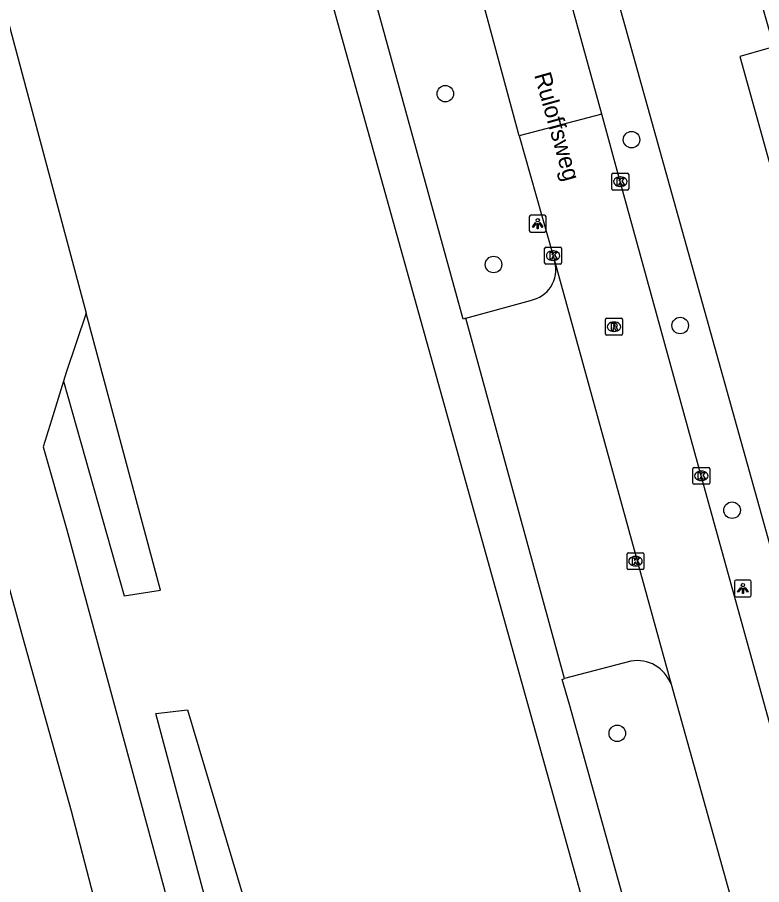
# Model space of a CAD drawing. Extents: x 159053 to 160041, y 380450 to 381422.
# Drawn here: x 159133.1 to 159177.2, y 380913.3 to 380964.7 of the extents above; entities that cross this region are included whole.
import ezdxf

# ---------------------------------------------------------------- set-up
doc = ezdxf.new("R2010")
doc.units = 0
for name, color, linetype in [('IMGEO_Boom', 7, 'Continuous'), ('IMGEO_Groenvoorziening', 7, 'Continuous'), ('IMGEO_Kolk', 7, 'Continuous'), ('IMGEO_Lichtpunt', 7, 'Continuous'), ('IMGEO_Openbare_ruimte_label', 7, 'Continuous'), ('IMGEO_Pand', 7, 'Continuous'), ('IMGEO_Parkeervlak_open', 7, 'Continuous'), ('IMGEO_Rietland', 7, 'Continuous'), ('IMGEO_Rijbaan_lokaal_open', 7, 'Continuous'), ('IMGEO_Rioolput', 7, 'Continuous'), ('IMGEO_Voetpad_open', 7, 'Continuous'), ('IMGEO_Waterloop', 7, 'Continuous')]:
    doc.layers.add(name, color=color, linetype=linetype)

msp = doc.modelspace()

# ---------------------------------------------------------------- linework, layer by layer
at = {"layer": 'IMGEO_Boom'}
for centre in [(159158.461, 380960.172), (159169.489, 380957.448), (159161.318, 380950.056), (159172.37, 380946.442), (159175.442, 380935.501), (159168.643, 380922.284)]:
    msp.add_circle(centre, 0.489, dxfattribs=at)
at = {"layer": 'IMGEO_Groenvoorziening'}
for points in [[(159131.251, 380969.34), (159137.203, 380947.169)], [(159135.853, 380943.146), (159135.135, 380940.832), (159134.646, 380939.256), (159136.059, 380934.341), (159141.766, 380913.224), (159146.16, 380896.565), (159152.113, 380875.025), (159155.818, 380861.582), (159157.195, 380860.696), (159157.498, 380859.612), (159157.537, 380857.969), (159157.168, 380856.895), (159156.422, 380855.947), (159156.475, 380855.762)]]:
    msp.add_lwpolyline(points, dxfattribs=at)
at = {"layer": 'IMGEO_Kolk'}
for p, q in [((159168.319, 380954.539), (159168.319, 380955.391)), ((159168.394, 380955.465), (159169.246, 380955.465)), ((159169.32, 380955.391), (159169.32, 380954.539)), ((159168.807, 380955.245), (159168.832, 380955.245)), ((159169.246, 380954.465), (159168.394, 380954.465)), ((159168.83, 380954.685), (159168.805, 380954.685)), ((159164.343, 380950.152), (159164.343, 380951.004)), ((159164.418, 380951.078), (159165.27, 380951.078)), ((159164.831, 380950.858), (159164.856, 380950.858)), ((159165.344, 380951.004), (159165.344, 380950.152)), ((159164.854, 380950.298), (159164.829, 380950.298)), ((159165.27, 380950.078), (159164.418, 380950.078)), ((159173.118, 380937.11), (159173.118, 380937.962)), ((159173.193, 380938.036), (159174.045, 380938.036)), ((159174.119, 380937.962), (159174.119, 380937.11)), ((159173.606, 380937.816), (159173.631, 380937.816)), ((159174.045, 380937.036), (159173.193, 380937.036)), ((159173.629, 380937.256), (159173.604, 380937.256)), ((159169.223, 380932.057), (159169.223, 380932.909)), ((159169.298, 380932.983), (159170.15, 380932.983)), ((159169.711, 380932.763), (159169.736, 380932.763)), ((159170.224, 380932.909), (159170.224, 380932.057)), ((159169.734, 380932.203), (159169.709, 380932.203)), ((159170.15, 380931.983), (159169.298, 380931.983))]:
    msp.add_line(p, q, dxfattribs=at)
for points in [[(159168.319, 380954.539), (159168.319, 380955.391)], [(159168.394, 380955.465), (159169.246, 380955.465)], [(159169.32, 380955.391), (159169.32, 380954.539)], [(159168.64, 380955.165), (159168.763, 380955.165), (159168.763, 380955.014), (159168.893, 380955.165), (159169.057, 380955.165), (159168.911, 380955.014), (159169.064, 380954.765), (159168.912, 380954.765), (159168.827, 380954.929), (159168.763, 380954.862), (159168.763, 380954.765), (159168.64, 380954.765), (159168.64, 380955.165)], [(159169.246, 380954.465), (159168.394, 380954.465)], [(159164.343, 380950.152), (159164.343, 380951.004)], [(159164.418, 380951.078), (159165.27, 380951.078)], [(159164.664, 380950.778), (159164.787, 380950.778), (159164.787, 380950.627), (159164.917, 380950.778), (159165.081, 380950.778), (159164.935, 380950.627), (159165.088, 380950.378), (159164.936, 380950.378), (159164.851, 380950.542), (159164.787, 380950.475), (159164.787, 380950.378), (159164.664, 380950.378), (159164.664, 380950.778)], [(159165.344, 380951.004), (159165.344, 380950.152)], [(159165.27, 380950.078), (159164.418, 380950.078)], [(159173.118, 380937.11), (159173.118, 380937.962)], [(159173.193, 380938.036), (159174.045, 380938.036)], [(159174.119, 380937.962), (159174.119, 380937.11)], [(159173.439, 380937.736), (159173.562, 380937.736), (159173.562, 380937.585), (159173.692, 380937.736), (159173.856, 380937.736), (159173.71, 380937.585), (159173.863, 380937.336), (159173.711, 380937.336), (159173.626, 380937.5), (159173.562, 380937.433), (159173.562, 380937.336), (159173.439, 380937.336), (159173.439, 380937.736)], [(159174.045, 380937.036), (159173.193, 380937.036)], [(159169.223, 380932.057), (159169.223, 380932.909)], [(159169.298, 380932.983), (159170.15, 380932.983)], [(159170.224, 380932.909), (159170.224, 380932.057)], [(159169.544, 380932.683), (159169.667, 380932.683), (159169.667, 380932.532), (159169.797, 380932.683), (159169.961, 380932.683), (159169.815, 380932.532), (159169.968, 380932.283), (159169.816, 380932.283), (159169.731, 380932.447), (159169.667, 380932.38), (159169.667, 380932.283), (159169.544, 380932.283), (159169.544, 380932.683)], [(159170.15, 380931.983), (159169.298, 380931.983)]]:
    msp.add_lwpolyline(points, dxfattribs=at)
for centre, start, end in [((159168.396, 380955.389), 91.552, 178.448), ((159168.396, 380955.389), 91.552, 178.448), ((159169.244, 380955.389), 1.552, 88.448), ((159169.244, 380955.389), 1.552, 88.448), ((159168.396, 380954.541), 181.552, 268.448), ((159168.396, 380954.541), 181.552, 268.448), ((159169.244, 380954.541), 271.552, 358.448), ((159169.244, 380954.541), 271.552, 358.448), ((159164.42, 380951.002), 91.552, 178.448), ((159164.42, 380951.002), 91.552, 178.448), ((159165.268, 380951.002), 1.552, 88.448), ((159165.268, 380951.002), 1.552, 88.448), ((159164.42, 380950.154), 181.552, 268.448), ((159164.42, 380950.154), 181.552, 268.448), ((159165.268, 380950.154), 271.552, 358.448), ((159165.268, 380950.154), 271.552, 358.448), ((159173.195, 380937.96), 91.552, 178.448), ((159173.195, 380937.96), 91.552, 178.448), ((159174.043, 380937.96), 1.552, 88.448), ((159174.043, 380937.96), 1.552, 88.448), ((159173.195, 380937.112), 181.552, 268.448), ((159173.195, 380937.112), 181.552, 268.448), ((159174.043, 380937.112), 271.552, 358.448), ((159174.043, 380937.112), 271.552, 358.448), ((159169.3, 380932.907), 91.552, 178.448), ((159169.3, 380932.907), 91.552, 178.448), ((159170.148, 380932.907), 1.552, 88.448), ((159170.148, 380932.907), 1.552, 88.448), ((159169.3, 380932.059), 181.552, 268.448), ((159169.3, 380932.059), 181.552, 268.448), ((159170.148, 380932.059), 271.552, 358.448), ((159170.148, 380932.059), 271.552, 358.448)]:
    msp.add_arc(centre, 0.0765, start, end, dxfattribs=at)
for centre, major_axis, ratio, start_param, end_param in [((159168.806, 380954.965), (-0.387, 0.002), 0.722429, 4.712389, 7.853982), ((159168.831, 380954.965), (-0.39, 0.002), 0.717154, 1.570796, 4.712389), ((159164.83, 380950.578), (-0.387, 0.002), 0.722429, 4.712389, 7.853982), ((159164.855, 380950.578), (-0.39, 0.002), 0.717154, 1.570796, 4.712389), ((159173.605, 380937.536), (-0.387, 0.002), 0.722429, 4.712389, 7.853982), ((159173.63, 380937.536), (-0.39, 0.002), 0.717154, 1.570796, 4.712389), ((159169.71, 380932.483), (-0.387, 0.002), 0.722429, 4.712389, 7.853982), ((159169.735, 380932.483), (-0.39, 0.002), 0.717154, 1.570796, 4.712389)]:
    msp.add_ellipse(centre, major_axis=major_axis, ratio=ratio, start_param=start_param, end_param=end_param, dxfattribs=at)
at = {"layer": 'IMGEO_Lichtpunt'}
for p, q in [((159163.433, 380952.877), (159163.433, 380952.07)), ((159163.433, 380952.877), (159163.433, 380952.07)), ((159164.335, 380952.972), (159163.527, 380952.972)), ((159164.335, 380952.972), (159163.527, 380952.972)), ((159164.429, 380952.07), (159164.429, 380952.877)), ((159164.429, 380952.07), (159164.429, 380952.877)), ((159163.527, 380951.976), (159164.335, 380951.976)), ((159163.527, 380951.976), (159164.335, 380951.976)), ((159175.585, 380931.269), (159175.585, 380930.462)), ((159175.585, 380931.269), (159175.585, 380930.462)), ((159176.487, 380931.364), (159175.679, 380931.364)), ((159176.487, 380931.364), (159175.679, 380931.364)), ((159176.581, 380930.462), (159176.581, 380931.269)), ((159176.581, 380930.462), (159176.581, 380931.269)), ((159175.679, 380930.368), (159176.487, 380930.368)), ((159175.679, 380930.368), (159176.487, 380930.368))]:
    msp.add_line(p, q, dxfattribs=at)
for points in [[(159163.807, 380952.541), (159163.846, 380952.513), (159163.658, 380952.251), (159163.62, 380952.278), (159163.807, 380952.541)], [(159163.909, 380952.493), (159163.956, 380952.493), (159163.956, 380952.171), (159163.909, 380952.171), (159163.909, 380952.493)], [(159164.019, 380952.513), (159164.057, 380952.54), (159164.244, 380952.278), (159164.205, 380952.25), (159164.019, 380952.513)], [(159175.959, 380930.933), (159175.998, 380930.905), (159175.81, 380930.643), (159175.772, 380930.67), (159175.959, 380930.933)], [(159176.061, 380930.885), (159176.108, 380930.885), (159176.108, 380930.563), (159176.061, 380930.563), (159176.061, 380930.885)], [(159176.171, 380930.905), (159176.209, 380930.932), (159176.396, 380930.67), (159176.357, 380930.642), (159176.171, 380930.905)]]:
    msp.add_lwpolyline(points, dxfattribs=at)
for centre in [(159163.932, 380952.675), (159176.084, 380931.067)]:
    msp.add_circle(centre, 0.0994, dxfattribs=at)
for centre, start, end in [((159163.527, 380952.877), 90, 180), ((159163.527, 380952.877), 90, 180), ((159164.335, 380952.877), 0, 90), ((159164.335, 380952.877), 0, 90), ((159163.527, 380952.07), 180, 270), ((159163.527, 380952.07), 180, 270), ((159164.335, 380952.07), 270, 0), ((159164.335, 380952.07), 270, 360), ((159175.679, 380931.269), 90, 180), ((159175.679, 380931.269), 90, 180), ((159176.487, 380931.269), 0, 90), ((159176.487, 380931.269), 0, 90), ((159175.679, 380930.462), 180, 270), ((159175.679, 380930.462), 180, 270), ((159176.487, 380930.462), 270, 0), ((159176.487, 380930.462), 270, 360)]:
    msp.add_arc(centre, 0.0946, start, end, dxfattribs=at)
at = {"layer": 'IMGEO_Pand'}
msp.add_lwpolyline([(159177.091, 380965.868), (159177.907, 380962.943), (159175.895, 380962.386), (159177.634, 380956.147)], dxfattribs=at)
at = {"layer": 'IMGEO_Parkeervlak_open'}
for points in [[(159159.668, 380946.887), (159163.506, 380947.933)], [(159169.445, 380926.561), (159165.522, 380925.532)]]:
    msp.add_lwpolyline(points, dxfattribs=at)
for centre, radius, start, end in [((159163.179, 380949.732), 1.828, 280.3185, 15.0658), ((159169.819, 380924.457), 2.137, 20.054, 100.0786)]:
    msp.add_arc(centre, radius, start, end, dxfattribs=at)
at = {"layer": 'IMGEO_Rietland'}
for points in [[(159137.203, 380947.169), (159136.013, 380943.661), (159135.853, 380943.146)], [(159135.853, 380943.146), (159139.435, 380930.432), (159141.606, 380930.77), (159137.203, 380947.169)], [(159149.958, 380897.057), (159148.453, 380896.769), (159141.318, 380923.461), (159143.2, 380923.677), (159148.103, 380907.186), (159149.958, 380897.057)]]:
    msp.add_lwpolyline(points, dxfattribs=at)
at = {"layer": 'IMGEO_Rijbaan_lokaal_open'}
for points in [[(159167.736, 380958.963), (159165.469, 380967.213)], [(159162.838, 380957.669), (159160.6, 380965.946)], [(159167.736, 380958.963), (159162.838, 380957.669)], [(159178.686, 380919.213), (159173.619, 380937.536), (159168.82, 380954.965), (159167.736, 380958.963)], [(159162.838, 380957.669), (159164.844, 380950.578), (159164.944, 380950.207)], [(159164.944, 380950.207), (159171.826, 380925.19)], [(159171.826, 380925.19), (159175.419, 380912.322), (159176.02, 380910.192)]]:
    msp.add_lwpolyline(points, dxfattribs=at)
at = {"layer": 'IMGEO_Rioolput'}
for p, q in [((159167.952, 380945.944), (159167.952, 380946.796)), ((159168.027, 380946.87), (159168.879, 380946.87)), ((159168.44, 380946.65), (159168.465, 380946.65)), ((159168.953, 380946.796), (159168.953, 380945.944)), ((159168.463, 380946.09), (159168.438, 380946.09)), ((159168.879, 380945.87), (159168.027, 380945.87))]:
    msp.add_line(p, q, dxfattribs=at)
for points in [[(159167.952, 380945.944), (159167.952, 380946.796)], [(159168.027, 380946.87), (159168.879, 380946.87)], [(159168.541, 380946.568), (159168.289, 380946.57), (159168.289, 380946.17)], [(159168.953, 380946.796), (159168.953, 380945.944)], [(159168.289, 380946.17), (159168.413, 380946.17), (159168.413, 380946.332), (159168.424, 380946.332)], [(159168.467, 380946.489), (159168.413, 380946.489), (159168.413, 380946.408)], [(159168.413, 380946.408), (159168.465, 380946.408)], [(159168.471, 380946.303), (159168.542, 380946.17), (159168.682, 380946.17), (159168.617, 380946.296)], [(159168.879, 380945.87), (159168.027, 380945.87)]]:
    msp.add_lwpolyline(points, dxfattribs=at)
for centre, radius, start, end in [((159168.029, 380946.794), 0.0765, 91.552, 178.448), ((159168.029, 380946.794), 0.0765, 91.552, 178.448), ((159168.54, 380946.458), 0.109, 350.3612, 89.416), ((159168.877, 380946.794), 0.0765, 1.552, 88.448), ((159168.877, 380946.794), 0.0765, 1.552, 88.448), ((159168.423, 380946.279), 0.0533, 26.0293, 88.6989), ((159168.449, 380946.597), 0.19, 274.7715, 282.9687), ((159168.473, 380946.393), 0.0964, 77.0061, 93.1865), ((159168.487, 380946.45), 0.0378, 276.6634, 79.6772), ((159168.538, 380946.458), 0.112, 277.5842, 350.9817), ((159168.522, 380946.243), 0.108, 29.5134, 73.7905), ((159168.029, 380945.946), 0.0765, 181.552, 268.448), ((159168.029, 380945.946), 0.0765, 181.552, 268.448), ((159168.877, 380945.946), 0.0765, 271.552, 358.448), ((159168.877, 380945.946), 0.0765, 271.552, 358.448)]:
    msp.add_arc(centre, radius, start, end, dxfattribs=at)
for centre, major_axis, ratio, start_param, end_param in [((159168.439, 380946.37), (-0.387, 0.002), 0.722429, 4.712389, 7.853982), ((159168.464, 380946.37), (-0.39, 0.002), 0.717154, 1.570796, 4.712389)]:
    msp.add_ellipse(centre, major_axis=major_axis, ratio=ratio, start_param=start_param, end_param=end_param, dxfattribs=at)
at = {"layer": 'IMGEO_Voetpad_open'}
for points in [[(159136.724, 381019.477), (159136.794, 381019.225), (159142.155, 381000), (159169.272, 380902.756), (159169.52, 380902.824), (159170.437, 380903.066)], [(159156.992, 381007.402), (159159.094, 381000), (159181.394, 380920.15)], [(159159.668, 380946.887), (159159.523, 380946.825), (159153.209, 380969.769), (159152.708, 380971.601), (159152.849, 380971.623)], [(159165.522, 380925.532), (159159.668, 380946.887)], [(159176.751, 380906.682), (159171.088, 380905.081), (159170.647, 380906.602), (159165.816, 380924.004), (159165.387, 380925.483), (159165.522, 380925.532)]]:
    msp.add_lwpolyline(points, dxfattribs=at)
at = {"layer": 'IMGEO_Waterloop'}
msp.add_lwpolyline([(159139.07, 380907.114), (159136.325, 380917.673), (159133.452, 380927.988), (159130.455, 380938.831)], dxfattribs=at)

# ---------------------------------------------------------------- texts
at = {"layer": 'IMGEO_Openbare_ruimte_label'}
msp.add_text('Ruloffsweg', height=1, rotation=285.6621, dxfattribs=at).set_placement((159163.718, 380961.288))

doc.saveas('drawing.dxf')
